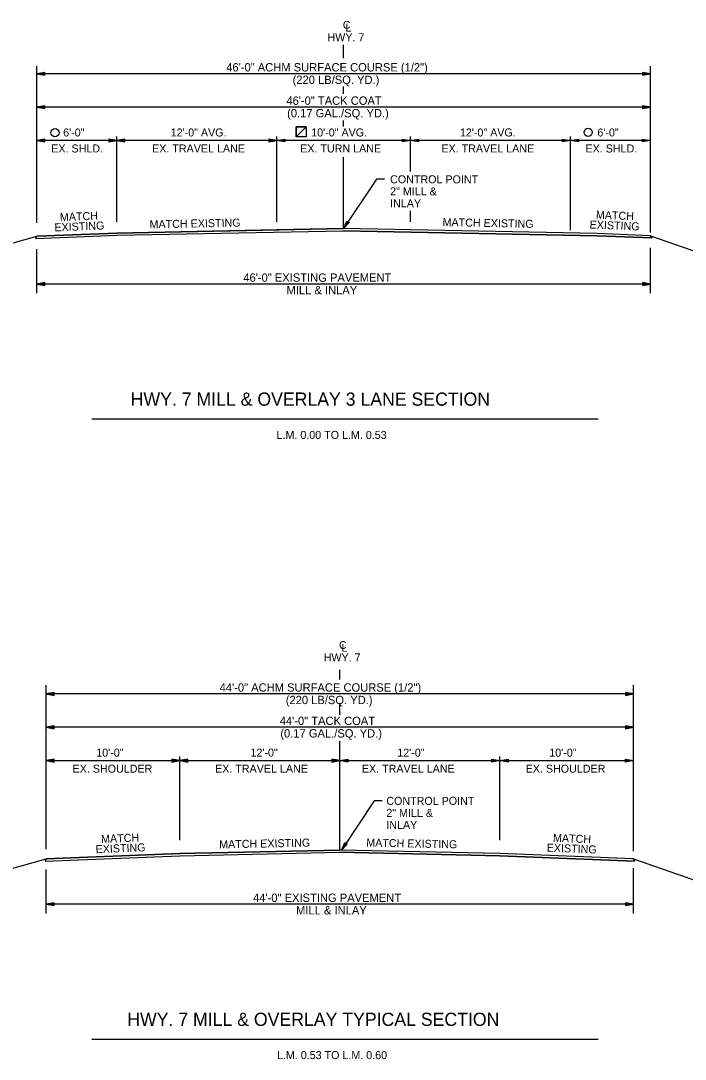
# Model space of a CAD drawing. Extents: x 1398183 to 1398373, y 1967240 to 1968889.
# Drawn here: x 1398236.8 to 1398286.6, y 1968810.8 to 1968888.6 of the extents above; entities that cross this region are included whole.
import ezdxf

# ---------------------------------------------------------------- set-up
doc = ezdxf.new("R2010")
doc.units = 0
for name, color, linetype in [('10', 7, 'Continuous'), ('12', 7, 'Continuous'), ('19', 7, 'Continuous'), ('20', 7, 'Continuous'), ('3', 7, 'Continuous'), ('5', 7, 'Continuous')]:
    doc.layers.add(name, color=color, linetype=linetype)

msp = doc.modelspace()

# ---------------------------------------------------------------- linework, layer by layer
at = {"layer": '10'}
msp.add_lwpolyline([(1398257.846, 1968880.303), (1398258.206, 1968880.66), (1398257.459, 1968880.66), (1398257.459, 1968879.912), (1398257.846, 1968880.303)], dxfattribs=at)
msp.add_lwpolyline([(1398257.459, 1968880.66), (1398258.206, 1968880.66), (1398258.206, 1968879.912), (1398257.459, 1968879.912)], close=True, dxfattribs=at)
for centre in [(1398239.384, 1968880.217), (1398279.336, 1968880.246)]:
    msp.add_circle(centre, 0.306, dxfattribs=at)
at = {"layer": '19'}
for p, q in [((1398261.015, 1968885.798), (1398261.015, 1968886.807)), ((1398238.615, 1968884.742), (1398238.015, 1968884.637)), ((1398238.015, 1968884.637), (1398238.615, 1968884.532)), ((1398284.015, 1968884.637), (1398238.015, 1968884.637)), ((1398238.615, 1968884.687), (1398238.175, 1968884.652)), ((1398238.175, 1968884.622), (1398238.615, 1968884.582)), ((1398238.615, 1968884.532), (1398238.615, 1968884.742)), ((1398283.415, 1968884.742), (1398283.415, 1968884.532)), ((1398283.415, 1968884.532), (1398284.015, 1968884.637)), ((1398283.415, 1968884.582), (1398283.855, 1968884.622)), ((1398284.015, 1968884.637), (1398283.415, 1968884.742)), ((1398283.855, 1968884.652), (1398283.415, 1968884.687)), ((1398261.015, 1968883.137), (1398261.015, 1968883.672)), ((1398238.615, 1968882.242), (1398238.015, 1968882.137)), ((1398238.615, 1968882.187), (1398238.175, 1968882.152)), ((1398238.615, 1968882.032), (1398238.615, 1968882.242)), ((1398283.415, 1968882.242), (1398283.415, 1968882.032)), ((1398284.015, 1968882.137), (1398283.415, 1968882.242)), ((1398283.855, 1968882.152), (1398283.415, 1968882.187)), ((1398238.015, 1968882.137), (1398238.615, 1968882.032)), ((1398284.015, 1968882.137), (1398238.015, 1968882.137)), ((1398238.175, 1968882.122), (1398238.615, 1968882.082)), ((1398283.415, 1968882.032), (1398284.015, 1968882.137)), ((1398283.415, 1968882.082), (1398283.855, 1968882.122)), ((1398261.015, 1968880.674), (1398261.015, 1968881.141)), ((1398284.015, 1968879.637), (1398238.015, 1968879.637)), ((1398261.015, 1968873.042), (1398261.015, 1968878.384)), ((1398244.015, 1968872.702), (1398261.015, 1968873.042)), ((1398261.015, 1968873.042), (1398261.261, 1968873.599)), ((1398261.434, 1968873.483), (1398261.015, 1968873.042)), ((1398280.015, 1968872.662), (1398261.015, 1968873.042)), ((1398261.095, 1968873.179), (1398261.303, 1968873.565)), ((1398261.394, 1968873.506), (1398261.117, 1968873.167)), ((1398261.261, 1968873.599), (1398261.434, 1968873.483)), ((1398238.015, 1968872.462), (1398244.015, 1968872.702)), ((1398284.015, 1968872.502), (1398280.015, 1968872.662)), ((1398238.615, 1968868.983), (1398238.015, 1968868.878)), ((1398238.615, 1968868.773), (1398238.615, 1968868.983)), ((1398283.415, 1968868.983), (1398283.415, 1968868.773)), ((1398284.015, 1968868.878), (1398283.415, 1968868.983)), ((1398238.015, 1968868.878), (1398238.615, 1968868.773)), ((1398284.044, 1968868.878), (1398238.015, 1968868.878)), ((1398238.615, 1968868.928), (1398238.175, 1968868.893)), ((1398238.175, 1968868.863), (1398238.615, 1968868.823)), ((1398283.415, 1968868.773), (1398284.015, 1968868.878)), ((1398283.415, 1968868.823), (1398283.855, 1968868.863)), ((1398283.855, 1968868.893), (1398283.415, 1968868.928)), ((1398260.732, 1968839.253), (1398260.732, 1968839.961)), ((1398239.332, 1968838.265), (1398238.732, 1968838.16)), ((1398238.732, 1968838.16), (1398239.332, 1968838.055)), ((1398282.732, 1968838.16), (1398238.732, 1968838.16)), ((1398239.332, 1968838.21), (1398238.892, 1968838.175)), ((1398238.892, 1968838.145), (1398239.332, 1968838.105)), ((1398239.332, 1968838.055), (1398239.332, 1968838.265)), ((1398282.132, 1968838.265), (1398282.132, 1968838.055)), ((1398282.732, 1968838.16), (1398282.132, 1968838.265)), ((1398282.572, 1968838.175), (1398282.132, 1968838.21)), ((1398282.132, 1968838.055), (1398282.732, 1968838.16)), ((1398282.132, 1968838.105), (1398282.572, 1968838.145)), ((1398260.732, 1968836.753), (1398260.732, 1968837.461)), ((1398260.732, 1968836.598), (1398260.732, 1968836.993)), ((1398239.332, 1968835.765), (1398238.732, 1968835.66)), ((1398238.732, 1968835.66), (1398239.332, 1968835.555)), ((1398282.732, 1968835.66), (1398238.732, 1968835.66)), ((1398239.332, 1968835.71), (1398238.892, 1968835.675)), ((1398238.892, 1968835.645), (1398239.332, 1968835.605)), ((1398239.332, 1968835.555), (1398239.332, 1968835.765)), ((1398282.132, 1968835.765), (1398282.132, 1968835.555)), ((1398282.732, 1968835.66), (1398282.132, 1968835.765)), ((1398282.572, 1968835.675), (1398282.132, 1968835.71)), ((1398282.132, 1968835.555), (1398282.732, 1968835.66)), ((1398282.132, 1968835.605), (1398282.572, 1968835.645)), ((1398260.732, 1968826.464), (1398260.732, 1968834.616)), ((1398260.863, 1968826.463), (1398261.108, 1968827.021)), ((1398260.942, 1968826.601), (1398261.15, 1968826.987)), ((1398261.242, 1968826.927), (1398260.965, 1968826.589)), ((1398261.108, 1968827.021), (1398261.282, 1968826.904)), ((1398238.732, 1968825.804), (1398248.732, 1968826.204)), ((1398248.732, 1968826.204), (1398260.732, 1968826.464)), ((1398272.732, 1968826.204), (1398260.732, 1968826.464)), ((1398261.282, 1968826.904), (1398260.863, 1968826.463)), ((1398282.732, 1968825.804), (1398272.732, 1968826.204)), ((1398239.332, 1968822.505), (1398238.732, 1968822.4)), ((1398238.732, 1968822.4), (1398239.332, 1968822.295)), ((1398282.732, 1968822.4), (1398238.732, 1968822.4)), ((1398239.332, 1968822.45), (1398238.892, 1968822.415)), ((1398238.892, 1968822.385), (1398239.332, 1968822.345)), ((1398239.332, 1968822.295), (1398239.332, 1968822.505)), ((1398282.132, 1968822.505), (1398282.132, 1968822.295)), ((1398282.732, 1968822.4), (1398282.132, 1968822.505)), ((1398282.572, 1968822.415), (1398282.132, 1968822.45)), ((1398282.132, 1968822.295), (1398282.732, 1968822.4)), ((1398282.132, 1968822.345), (1398282.572, 1968822.385))]:
    msp.add_line(p, q, dxfattribs=at)
for points in [[(1398264.067, 1968876.727), (1398263.467, 1968876.727), (1398261.015, 1968873.042)], [(1398191.41, 1968864.985), (1398198.075, 1968864.866), (1398202.834, 1968865.185), (1398212.912, 1968865.834), (1398233.117, 1968871.087), (1398238.015, 1968872.462)], [(1398284.015, 1968872.502), (1398288.894, 1968870.791), (1398300.65, 1968866.597), (1398311.556, 1968863.387), (1398314.192, 1968862.586), (1398315.44, 1968862.269), (1398317.153, 1968861.748), (1398318.477, 1968862.521), (1398319.368, 1968863.229), (1398324.551, 1968864.268), (1398329.642, 1968865.237)], [(1398263.914, 1968830.148), (1398263.314, 1968830.148), (1398260.863, 1968826.463)], [(1398188.558, 1968818.39), (1398198.791, 1968818.208), (1398203.55, 1968818.528), (1398213.628, 1968819.176), (1398233.833, 1968824.43), (1398238.732, 1968825.804)], [(1398282.732, 1968825.804), (1398287.61, 1968824.093), (1398299.366, 1968819.899), (1398310.273, 1968816.689), (1398312.908, 1968815.888), (1398314.156, 1968815.571), (1398315.87, 1968815.05), (1398317.194, 1968815.824), (1398318.085, 1968816.532), (1398323.267, 1968817.571), (1398329.197, 1968818.699)]]:
    msp.add_lwpolyline(points, dxfattribs=at)
at = {"layer": '20'}
for p, q in [((1398238.015, 1968873.462), (1398238.015, 1968885.195)), ((1398284.015, 1968872.733), (1398284.015, 1968885.195)), ((1398244.015, 1968873.544), (1398244.015, 1968879.937)), ((1398256.015, 1968873.544), (1398256.015, 1968879.937)), ((1398266.015, 1968877.324), (1398266.015, 1968879.937)), ((1398278.015, 1968872.925), (1398278.015, 1968879.937)), ((1398238.615, 1968879.742), (1398238.015, 1968879.637)), ((1398238.015, 1968879.637), (1398238.615, 1968879.532)), ((1398238.615, 1968879.687), (1398238.175, 1968879.652)), ((1398238.175, 1968879.622), (1398238.615, 1968879.582)), ((1398238.615, 1968879.532), (1398238.615, 1968879.742)), ((1398243.415, 1968879.742), (1398243.415, 1968879.532)), ((1398243.415, 1968879.532), (1398244.015, 1968879.637)), ((1398243.415, 1968879.582), (1398243.855, 1968879.622)), ((1398244.015, 1968879.637), (1398243.415, 1968879.742)), ((1398243.855, 1968879.652), (1398243.415, 1968879.687)), ((1398244.615, 1968879.742), (1398244.015, 1968879.637)), ((1398244.015, 1968879.637), (1398244.615, 1968879.532)), ((1398244.615, 1968879.687), (1398244.175, 1968879.652)), ((1398244.175, 1968879.622), (1398244.615, 1968879.582)), ((1398244.615, 1968879.532), (1398244.615, 1968879.742)), ((1398255.415, 1968879.742), (1398255.415, 1968879.532)), ((1398255.415, 1968879.532), (1398256.015, 1968879.637)), ((1398255.415, 1968879.582), (1398255.855, 1968879.622)), ((1398256.015, 1968879.637), (1398255.415, 1968879.742)), ((1398255.855, 1968879.652), (1398255.415, 1968879.687)), ((1398256.015, 1968879.637), (1398256.615, 1968879.742)), ((1398256.615, 1968879.532), (1398256.015, 1968879.637)), ((1398256.175, 1968879.652), (1398256.615, 1968879.687)), ((1398256.615, 1968879.582), (1398256.175, 1968879.622)), ((1398256.615, 1968879.742), (1398256.615, 1968879.532)), ((1398265.415, 1968879.532), (1398265.415, 1968879.742)), ((1398265.415, 1968879.742), (1398266.015, 1968879.637)), ((1398265.415, 1968879.687), (1398265.855, 1968879.652)), ((1398266.015, 1968879.637), (1398265.415, 1968879.532)), ((1398265.855, 1968879.622), (1398265.415, 1968879.582)), ((1398266.015, 1968879.637), (1398266.615, 1968879.742)), ((1398266.615, 1968879.532), (1398266.015, 1968879.637)), ((1398266.175, 1968879.652), (1398266.615, 1968879.687)), ((1398266.615, 1968879.582), (1398266.175, 1968879.622)), ((1398266.615, 1968879.742), (1398266.615, 1968879.532)), ((1398277.415, 1968879.532), (1398277.415, 1968879.742)), ((1398277.415, 1968879.742), (1398278.015, 1968879.637)), ((1398277.415, 1968879.687), (1398277.855, 1968879.652)), ((1398278.015, 1968879.637), (1398277.415, 1968879.532)), ((1398277.855, 1968879.622), (1398277.415, 1968879.582)), ((1398278.015, 1968879.637), (1398278.615, 1968879.742)), ((1398278.615, 1968879.532), (1398278.015, 1968879.637)), ((1398278.175, 1968879.652), (1398278.615, 1968879.687)), ((1398278.615, 1968879.582), (1398278.175, 1968879.622)), ((1398278.615, 1968879.742), (1398278.615, 1968879.532)), ((1398283.415, 1968879.532), (1398283.415, 1968879.742)), ((1398283.415, 1968879.742), (1398284.015, 1968879.637)), ((1398283.415, 1968879.687), (1398283.855, 1968879.652)), ((1398284.015, 1968879.637), (1398283.415, 1968879.532)), ((1398283.855, 1968879.622), (1398283.415, 1968879.582)), ((1398266.015, 1968873.544), (1398266.015, 1968874.376)), ((1398238.015, 1968868.183), (1398238.015, 1968871.485)), ((1398284.015, 1968868.183), (1398284.015, 1968871.584)), ((1398238.732, 1968826.522), (1398238.732, 1968838.808)), ((1398282.732, 1968826.373), (1398282.732, 1968838.808)), ((1398239.332, 1968833.265), (1398238.732, 1968833.16)), ((1398238.732, 1968833.16), (1398282.732, 1968833.16)), ((1398238.732, 1968833.16), (1398239.332, 1968833.055)), ((1398239.332, 1968833.21), (1398238.892, 1968833.175)), ((1398238.892, 1968833.145), (1398239.332, 1968833.105)), ((1398239.332, 1968833.055), (1398239.332, 1968833.265)), ((1398248.132, 1968833.265), (1398248.132, 1968833.055)), ((1398248.732, 1968833.16), (1398248.132, 1968833.265)), ((1398248.572, 1968833.175), (1398248.132, 1968833.21)), ((1398248.132, 1968833.055), (1398248.732, 1968833.16)), ((1398248.132, 1968833.105), (1398248.572, 1968833.145)), ((1398248.732, 1968827.204), (1398248.732, 1968833.46)), ((1398249.332, 1968833.265), (1398248.732, 1968833.16)), ((1398248.732, 1968833.16), (1398249.332, 1968833.055)), ((1398249.332, 1968833.21), (1398248.892, 1968833.175)), ((1398248.892, 1968833.145), (1398249.332, 1968833.105)), ((1398249.332, 1968833.055), (1398249.332, 1968833.265)), ((1398260.132, 1968833.265), (1398260.132, 1968833.055)), ((1398260.732, 1968833.16), (1398260.132, 1968833.265)), ((1398260.572, 1968833.175), (1398260.132, 1968833.21)), ((1398260.132, 1968833.055), (1398260.732, 1968833.16)), ((1398260.132, 1968833.105), (1398260.572, 1968833.145)), ((1398260.732, 1968833.16), (1398261.332, 1968833.265)), ((1398261.332, 1968833.055), (1398260.732, 1968833.16)), ((1398260.892, 1968833.175), (1398261.332, 1968833.21)), ((1398261.332, 1968833.105), (1398260.892, 1968833.145)), ((1398261.332, 1968833.265), (1398261.332, 1968833.055)), ((1398272.132, 1968833.055), (1398272.132, 1968833.265)), ((1398272.132, 1968833.265), (1398272.732, 1968833.16)), ((1398272.132, 1968833.21), (1398272.572, 1968833.175)), ((1398272.732, 1968833.16), (1398272.132, 1968833.055)), ((1398272.572, 1968833.145), (1398272.132, 1968833.105)), ((1398272.732, 1968827.204), (1398272.732, 1968833.46)), ((1398272.732, 1968833.16), (1398273.332, 1968833.265)), ((1398273.332, 1968833.055), (1398272.732, 1968833.16)), ((1398272.892, 1968833.175), (1398273.332, 1968833.21)), ((1398273.332, 1968833.105), (1398272.892, 1968833.145)), ((1398273.332, 1968833.265), (1398273.332, 1968833.055)), ((1398282.132, 1968833.055), (1398282.132, 1968833.265)), ((1398282.132, 1968833.265), (1398282.732, 1968833.16)), ((1398282.132, 1968833.21), (1398282.572, 1968833.175)), ((1398282.732, 1968833.16), (1398282.132, 1968833.055)), ((1398282.572, 1968833.145), (1398282.132, 1968833.105)), ((1398238.732, 1968821.705), (1398238.732, 1968825.007)), ((1398282.732, 1968821.705), (1398282.732, 1968825.107))]:
    msp.add_line(p, q, dxfattribs=at)
at = {"layer": '3'}
for p, q in [((1398242.152, 1968858.771), (1398280.097, 1968858.771)), ((1398242.152, 1968812.293), (1398280.097, 1968812.293))]:
    msp.add_line(p, q, dxfattribs=at)
at = {"layer": '5'}
for p, q in [((1398256.015, 1968872.942), (1398244.015, 1968872.702)), ((1398244.015, 1968872.535), (1398261.015, 1968872.875)), ((1398244.015, 1968872.535), (1398261.015, 1968872.875)), ((1398280.015, 1968872.495), (1398261.015, 1968872.875)), ((1398261.015, 1968872.875), (1398280.015, 1968872.495)), ((1398237.93, 1968872.292), (1398244.015, 1968872.535)), ((1398237.93, 1968872.292), (1398244.015, 1968872.535)), ((1398238.015, 1968872.462), (1398237.93, 1968872.292)), ((1398238.015, 1968872.462), (1398237.93, 1968872.292)), ((1398244.015, 1968872.702), (1398238.015, 1968872.462)), ((1398284.015, 1968872.502), (1398280.015, 1968872.662)), ((1398284.101, 1968872.332), (1398280.015, 1968872.495)), ((1398280.015, 1968872.495), (1398284.101, 1968872.332)), ((1398284.015, 1968872.502), (1398284.101, 1968872.332)), ((1398284.101, 1968872.332), (1398284.015, 1968872.502)), ((1398248.732, 1968826.204), (1398238.732, 1968825.804)), ((1398260.732, 1968826.464), (1398248.732, 1968826.204)), ((1398248.732, 1968826.037), (1398260.732, 1968826.297)), ((1398248.732, 1968826.037), (1398260.732, 1968826.297)), ((1398272.732, 1968826.204), (1398260.732, 1968826.464)), ((1398272.732, 1968826.037), (1398260.732, 1968826.297)), ((1398260.732, 1968826.297), (1398272.732, 1968826.037)), ((1398282.732, 1968825.804), (1398272.732, 1968826.204)), ((1398238.647, 1968825.634), (1398248.732, 1968826.037)), ((1398238.647, 1968825.634), (1398248.732, 1968826.037)), ((1398238.732, 1968825.804), (1398238.647, 1968825.634)), ((1398238.732, 1968825.804), (1398238.647, 1968825.634)), ((1398282.817, 1968825.634), (1398272.732, 1968826.037)), ((1398272.732, 1968826.037), (1398282.817, 1968825.634)), ((1398282.732, 1968825.804), (1398282.817, 1968825.634)), ((1398282.817, 1968825.634), (1398282.732, 1968825.804))]:
    msp.add_line(p, q, dxfattribs=at)
msp.add_lwpolyline([(1398280.015, 1968872.662), (1398261.015, 1968873.042), (1398256.015, 1968872.942)], dxfattribs=at)

# ---------------------------------------------------------------- texts
at = {"layer": '10'}
for s, rotation, p in [('HWY. 7', 360, (1398259.804, 1968887.074)), ('6\'-0"', 360, (1398239.997, 1968879.937)), ('12\'-0" AVG.', 360, (1398248.054, 1968879.937)), ('EX. SHLD.', 360, (1398239.107, 1968878.737)), ('EX. TRAVEL LANE', 360, (1398246.665, 1968878.737)), ('CONTROL POINT', 360, (1398264.498, 1968876.426)), ('2" MILL &', 360, (1398264.498, 1968875.526)), ('INLAY', 360, (1398264.498, 1968874.626)), ('MATCH', 2.29061, (1398239.764, 1968873.589)), ('MATCH EXISTING', 1.14576, (1398246.479, 1968873.051)), ('MATCH EXISTING', 358.85424, (1398268.425, 1968873.222)), ('EXISTING', 357.70939, (1398279.438, 1968873.042)), ('MATCH', 357.70939, (1398279.91, 1968873.775)), ('EXISTING', 2.29061, (1398239.353, 1968872.82)), ('L.M. 0.00 TO L.M. 0.53', 359.99538, (1398255.989, 1968857.271)), ('HWY. 7', 360, (1398259.52, 1968840.596)), ('10\'-0"', 360, (1398242.477, 1968833.46)), ('12\'-0"', 360, (1398254.034, 1968833.46)), ('EX. SHOULDER', 360, (1398240.705, 1968832.26)), ('EX. TRAVEL LANE', 360, (1398251.381, 1968832.26)), ('CONTROL POINT', 360, (1398264.214, 1968829.848)), ('2" MILL &', 360, (1398264.214, 1968828.948)), ('INLAY', 360, (1398264.214, 1968828.048)), ('MATCH', 2.29061, (1398242.85, 1968826.99)), ('EXISTING', 2.29061, (1398242.439, 1968826.222)), ('MATCH EXISTING', 1.14576, (1398251.695, 1968826.583)), ('MATCH EXISTING', 358.85424, (1398262.707, 1968826.724)), ('EXISTING', 357.70939, (1398276.223, 1968826.348)), ('MATCH', 357.70939, (1398276.694, 1968827.081)), ('L.M. 0.53 TO L.M. 0.60', 359.99538, (1398256.02, 1968810.794))]:
    msp.add_text(s, height=0.6, rotation=rotation, dxfattribs=at).set_placement(p)
for s, p in [('10\'-0" AVG.', (1398258.588, 1968879.937)), ('12\'-0" AVG.', (1398269.728, 1968879.937)), ('6\'-0"', (1398280.028, 1968879.937)), ('EX. TURN LANE', (1398257.761, 1968878.737)), ('EX. TRAVEL LANE', (1398268.339, 1968878.737)), ('EX. SHLD.', (1398279.137, 1968878.737)), ('12\'-0"', (1398265.034, 1968833.46)), ('10\'-0"', (1398276.426, 1968833.46)), ('EX. TRAVEL LANE', (1398262.381, 1968832.26)), ('EX. SHOULDER', (1398274.654, 1968832.26))]:
    msp.add_text(s, height=0.6, dxfattribs=at).set_placement(p)
at = {"layer": '12'}
for s, p in [('HWY. 7 MILL & OVERLAY 3 LANE SECTION', (1398245.06, 1968859.761)), ('HWY. 7 MILL & OVERLAY TYPICAL SECTION', (1398244.802, 1968813.283))]:
    msp.add_text(s, height=0.98999, rotation=359.99538, dxfattribs=at).set_placement(p)
at = {"layer": '19'}
for s, height, p in [('C', 0.59, (1398260.957, 1968888.009)), ('L', 0.59, (1398261.145, 1968887.798)), ('46\'-0" ACHM SURFACE COURSE (1/2")', 0.625, (1398252.219, 1968884.809)), ('(220 LB/SQ. YD.)', 0.625, (1398257.19, 1968883.872)), ('46\'-0" TACK COAT', 0.625, (1398256.725, 1968882.309)), ('(0.17 GAL./SQ. YD.)', 0.625, (1398256.781, 1968881.372)), ('46\'-0" EXISTING PAVEMENT', 0.625, (1398253.499, 1968869.049)), ('MILL & INLAY', 0.625, (1398256.735, 1968868.112)), ('C', 0.59, (1398260.673, 1968841.531)), ('L', 0.59, (1398260.862, 1968841.32)), ('44\'-0" ACHM SURFACE COURSE (1/2")', 0.625, (1398251.723, 1968838.332)), ('(220 LB/SQ. YD.)', 0.625, (1398256.678, 1968837.394)), ('44\'-0" TACK COAT', 0.625, (1398256.228, 1968835.832)), ('(0.17 GAL./SQ. YD.)', 0.625, (1398256.27, 1968834.894)), ('44\'-0" EXISTING PAVEMENT', 0.625, (1398254.23, 1968822.572)), ('MILL & INLAY', 0.625, (1398257.451, 1968821.634))]:
    msp.add_text(s, height=height, dxfattribs=at).set_placement(p)

doc.saveas('drawing.dxf')
